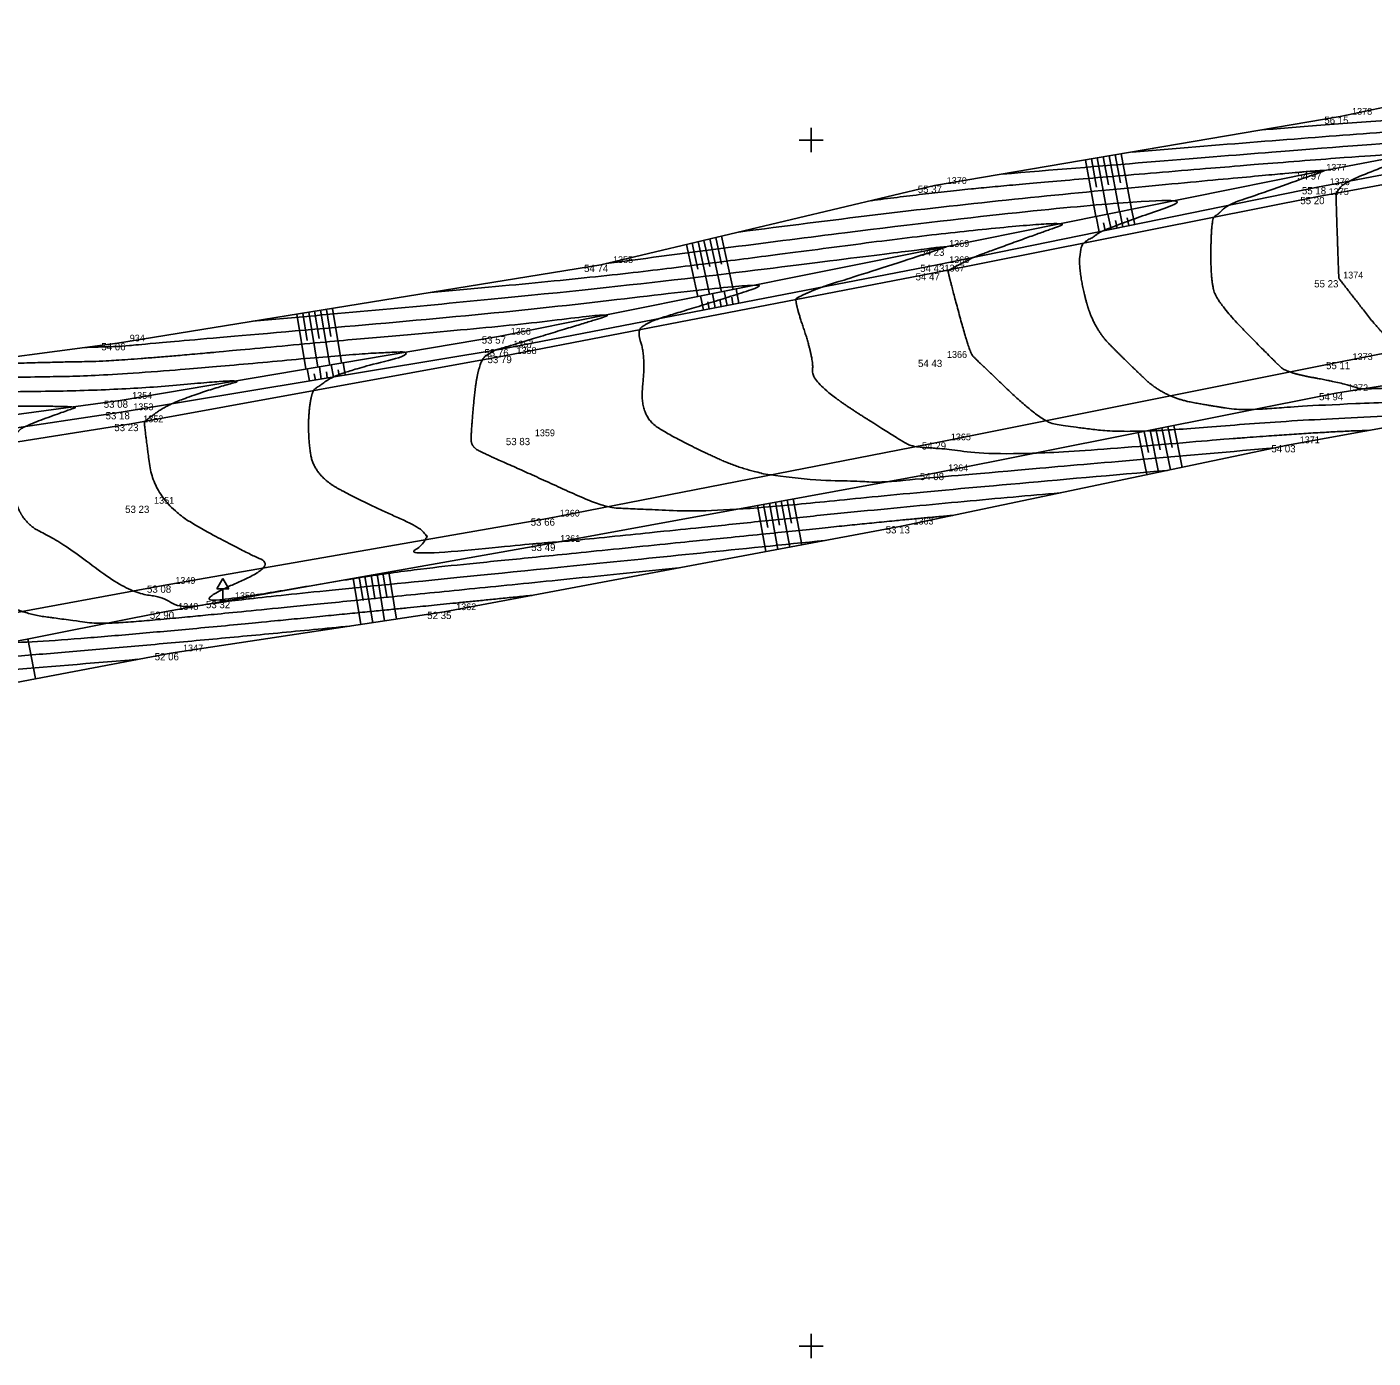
# Model space of a CAD drawing. Extents: x -704017 to -701500, y -1008977 to -1008450.
# Drawn here: x -702982.5 to -702926.7, y -1008850.5 to -1008795.3 of the extents above; entities that cross this region are included whole.
import ezdxf

# ---------------------------------------------------------------- set-up
doc = ezdxf.new("R2010")
doc.units = 0
for name, color, linetype in [('Z_body', 7, 'Continuous'), ('Z_body_cisla', 7, 'Continuous'), ('Z_body_vysky', 7, 'Continuous'), ('Z_dopravni_znaceni', 7, 'Continuous'), ('Z_hekt_sit', 7, 'Continuous'), ('Z_komunikace', 7, 'Continuous'), ('Z_teren_hrany_paty', 7, 'Continuous'), ('Z_vrstevnice_hlavni', 7, 'Continuous'), ('Z_vrstevnice_vedlejsi', 7, 'Continuous')]:
    doc.layers.add(name, color=color, linetype=linetype)

# ---------------------------------------------------------------- blocks, each defined once
blk = doc.blocks.new('POINT_DISPLAY')
blk.add_line((0, 0), (0, 0))
blk = doc.blocks.new('Z527')
for p, q in [((0, 0.93), (-0.25, 0.5)), ((0.25, 0.5), (0, 0.93)), ((-0.25, 0.5), (0.25, 0.5)), ((-0.13, 0), (0.13, 0)), ((0, 0), (0, 0.5))]:
    blk.add_line(p, q)

msp = doc.modelspace()

# ---------------------------------------------------------------- linework, layer by layer
at = {"layer": 'Z_hekt_sit'}
for p, q in [((-702950, -1008799.5), (-702950, -1008800.5)), ((-702950.5, -1008800), (-702949.5, -1008800)), ((-702950.5, -1008850), (-702949.5, -1008850)), ((-702950, -1008849.5), (-702950, -1008850.5))]:
    msp.add_line(p, q, dxfattribs=at)
at = {"layer": 'Z_komunikace'}
for p, q in [((-702929.05, -1008802.36), (-702913.6, -1008799.49)), ((-702944.97, -1008805.52), (-702929.05, -1008802.36)), ((-702962.71, -1008808.95), (-702944.97, -1008805.52)), ((-702928.06, -1008809.2), (-702911.73, -1008806)), ((-702978.18, -1008811.77), (-702962.71, -1008808.95)), ((-702944.71, -1008812.53), (-702928.06, -1008809.2)), ((-702992.24, -1008814), (-702978.18, -1008811.77)), ((-702960.92, -1008815.69), (-702944.71, -1008812.53)), ((-702976.85, -1008818.47), (-702960.92, -1008815.69)), ((-702991.16, -1008821.11), (-702976.85, -1008818.47))]:
    msp.add_line(p, q, dxfattribs=at)
at = {"layer": 'Z_teren_hrany_paty'}
for p, q in [((-702928.08, -1008799.03), (-702910.81, -1008795.31)), ((-702929.15, -1008801.34), (-702914.02, -1008798.5)), ((-702944.88, -1008801.89), (-702928.08, -1008799.03)), ((-702929.01, -1008801.95), (-702914.07, -1008799.1)), ((-702938.63, -1008800.83), (-702938.2, -1008803.17)), ((-702938.38, -1008800.78), (-702938.17, -1008801.95)), ((-702938.14, -1008800.74), (-702937.71, -1008803.07)), ((-702937.89, -1008800.7), (-702937.68, -1008801.86)), ((-702937.65, -1008800.66), (-702937.22, -1008802.97)), ((-702937.4, -1008800.62), (-702937.18, -1008801.77)), ((-702937.15, -1008800.57), (-702936.72, -1008802.87)), ((-702944.78, -1008804.5), (-702929.15, -1008801.34)), ((-702958.71, -1008805.17), (-702944.88, -1008801.89)), ((-702944.78, -1008805.17), (-702929.01, -1008801.95)), ((-702938.06, -1008803.8), (-702938.19, -1008803.17)), ((-702937.57, -1008803.7), (-702937.7, -1008803.07)), ((-702937.08, -1008803.6), (-702937.21, -1008802.97)), ((-702936.59, -1008803.5), (-702936.72, -1008802.87)), ((-702937.81, -1008803.75), (-702937.88, -1008803.43)), ((-702937.32, -1008803.65), (-702937.39, -1008803.33)), ((-702936.83, -1008803.55), (-702936.9, -1008803.23)), ((-702954.93, -1008804.27), (-702954.69, -1008805.36)), ((-702954.68, -1008804.21), (-702954.21, -1008806.39)), ((-702954.44, -1008804.16), (-702954.2, -1008805.25)), ((-702954.2, -1008804.1), (-702953.72, -1008806.29)), ((-702953.95, -1008804.04), (-702953.71, -1008805.14)), ((-702953.71, -1008803.98), (-702953.23, -1008806.19)), ((-702962.95, -1008808.14), (-702944.78, -1008804.5)), ((-702955.17, -1008804.33), (-702954.7, -1008806.49)), ((-702978.74, -1008808.42), (-702958.71, -1008805.17)), ((-702962.84, -1008808.67), (-702944.78, -1008805.17)), ((-702954.46, -1008807.05), (-702954.58, -1008806.46)), ((-702953.97, -1008806.95), (-702954.09, -1008806.36)), ((-702953.48, -1008806.86), (-702953.6, -1008806.27)), ((-702953.24, -1008806.81), (-702953.29, -1008806.51)), ((-702952.99, -1008806.76), (-702953.11, -1008806.17)), ((-702970.33, -1008807.06), (-702969.95, -1008809.33)), ((-702970.08, -1008807.02), (-702969.9, -1008808.15)), ((-702969.84, -1008806.98), (-702969.46, -1008809.24)), ((-702954.22, -1008807), (-702954.28, -1008806.71)), ((-702953.73, -1008806.9), (-702953.78, -1008806.61)), ((-702971.32, -1008807.22), (-702970.94, -1008809.49)), ((-702971.07, -1008807.18), (-702970.88, -1008808.31)), ((-702970.82, -1008807.14), (-702970.45, -1008809.41)), ((-702970.58, -1008807.1), (-702970.39, -1008808.23)), ((-702978.64, -1008810.8), (-702962.95, -1008808.14)), ((-702928.25, -1008810.49), (-702910.75, -1008807.72)), ((-702993.37, -1008810.37), (-702978.74, -1008808.42)), ((-702978.59, -1008811.28), (-702962.84, -1008808.67)), ((-702969.8, -1008809.82), (-702969.89, -1008809.32)), ((-702969.31, -1008809.74), (-702969.4, -1008809.23)), ((-702930.25, -1008812.65), (-702909.52, -1008808.87)), ((-702970.79, -1008809.99), (-702970.88, -1008809.48)), ((-702970.54, -1008809.95), (-702970.59, -1008809.69)), ((-702970.3, -1008809.91), (-702970.38, -1008809.4)), ((-702970.05, -1008809.86), (-702970.09, -1008809.61)), ((-702969.56, -1008809.78), (-702969.6, -1008809.53)), ((-702992.71, -1008812.69), (-702978.64, -1008810.8)), ((-702944.82, -1008813.8), (-702928.25, -1008810.49)), ((-702992.51, -1008813.37), (-702978.59, -1008811.28)), ((-702936.2, -1008812.08), (-702936.02, -1008812.95)), ((-702935.95, -1008812.03), (-702935.6, -1008813.77)), ((-702935.71, -1008811.98), (-702935.53, -1008812.85)), ((-702935.46, -1008811.93), (-702935.11, -1008813.67)), ((-702935.22, -1008811.88), (-702935.04, -1008812.75)), ((-702934.97, -1008811.83), (-702934.62, -1008813.57)), ((-702946.26, -1008816.01), (-702930.25, -1008812.65)), ((-702936.44, -1008812.13), (-702936.09, -1008813.87)), ((-702960.9, -1008816.74), (-702944.82, -1008813.8)), ((-702950.74, -1008814.88), (-702950.39, -1008816.78)), ((-702952.22, -1008815.15), (-702951.87, -1008817.06)), ((-702951.97, -1008815.11), (-702951.8, -1008816.06)), ((-702951.73, -1008815.06), (-702951.38, -1008816.97)), ((-702951.48, -1008815.02), (-702951.31, -1008815.97)), ((-702951.24, -1008814.97), (-702950.88, -1008816.88)), ((-702950.99, -1008814.93), (-702950.81, -1008815.88)), ((-702965.21, -1008819.56), (-702946.26, -1008816.01)), ((-702976.73, -1008819.55), (-702960.9, -1008816.74)), ((-702968.98, -1008818.17), (-702968.66, -1008820.08)), ((-702968.73, -1008818.13), (-702968.57, -1008819.09)), ((-702968.49, -1008818.09), (-702968.17, -1008820.01)), ((-702968.24, -1008818.04), (-702968.08, -1008819.01)), ((-702967.99, -1008818), (-702967.68, -1008819.93)), ((-702967.75, -1008817.96), (-702967.59, -1008818.93)), ((-702967.5, -1008817.91), (-702967.18, -1008819.86)), ((-702990.94, -1008822.36), (-702976.73, -1008819.55)), ((-702976.53, -1008821.27), (-702965.21, -1008819.56)), ((-702982.46, -1008820.68), (-702982.14, -1008822.33)), ((-702990.66, -1008823.95), (-702976.53, -1008821.27))]:
    msp.add_line(p, q, dxfattribs=at)
at = {"layer": 'Z_vrstevnice_hlavni'}
for points in [[(-702931.311, -1008799.58), (-702928.216, -1008799.324), (-702918.494, -1008798.669), (-702913.865, -1008798.346), (-702913.645, -1008798.349), (-702913.144, -1008798.32), (-702913.224, -1008798.363), (-702914.039, -1008798.733), (-702915.525, -1008799.316), (-702915.837, -1008799.437), (-702915.881, -1008799.494), (-702916.308, -1008799.993), (-702916.286, -1008800.633), (-702915.86, -1008803.341), (-702913.82, -1008805.976), (-702913.526, -1008806.352), (-702913.283, -1008806.422), (-702910.96, -1008807.351), (-702910.428, -1008807.61), (-702910.375, -1008807.625), (-702904.671, -1008807.152), (-702902.141, -1008807.086)], [(-702953.002, -1008803.816), (-702944.848, -1008802.737), (-702930.33, -1008801.381), (-702929.123, -1008801.281), (-702928.677, -1008801.251), (-702928.753, -1008801.281), (-702929.13, -1008801.427), (-702931.998, -1008802.433), (-702932.795, -1008802.723), (-702933.136, -1008803.09), (-702933.412, -1008803.226), (-702933.449, -1008805.722), (-702933.171, -1008806.759), (-702930.779, -1008809.185), (-702930.294, -1008809.647), (-702928.183, -1008810.035), (-702927.403, -1008810.26), (-702927.231, -1008810.329), (-702925.696, -1008810.269), (-702915.355, -1008809.934)], [(-702980.07, -1008808.597), (-702979.233, -1008808.571), (-702978.734, -1008808.566), (-702976.807, -1008808.386), (-702961.392, -1008807.048), (-702951.112, -1008805.768), (-702953.865, -1008806.655), (-702956.371, -1008807.416), (-702956.799, -1008807.605), (-702957.231, -1008807.891), (-702956.856, -1008809.003), (-702957.111, -1008811.432), (-702955.579, -1008812.417), (-702952.172, -1008813.985), (-702947.887, -1008814.16), (-702947, -1008814.199), (-702944.941, -1008813.986), (-702930.784, -1008812.762)], [(-703002.226, -1008811.382), (-702996.667, -1008811.309), (-702993.116, -1008811.262), (-702987.451, -1008811.082), (-702980.203, -1008811.01), (-702980.816, -1008811.203), (-702982.698, -1008811.897), (-702982.901, -1008812.139), (-702983.396, -1008812.597), (-702983.113, -1008814.73), (-702982.519, -1008815.989), (-702981.087, -1008816.648), (-702978.337, -1008818.744), (-702976.797, -1008818.95), (-702976.17, -1008819.445), (-702974.047, -1008819.074), (-702962.753, -1008817.952), (-702949.418, -1008816.602)], [(-703019.06, -1008814.604), (-703017.54, -1008814.633), (-703015.28, -1008814.438), (-703011.397, -1008813.742), (-703004.908, -1008813.657), (-702998.903, -1008813.578), (-703000.519, -1008814.121), (-703002.44, -1008814.789), (-703003.378, -1008815.464), (-703003.548, -1008815.732), (-702998.004, -1008820.258), (-702997.695, -1008821.268), (-702996.146, -1008822.171), (-702993.495, -1008822.563), (-702992.572, -1008822.684), (-702991.407, -1008822.66), (-702991.346, -1008822.668), (-702990.898, -1008822.601), (-702977.897, -1008821.529)]]:
    msp.add_open_spline(points, degree=2, dxfattribs=at)
at = {"layer": 'Z_vrstevnice_vedlejsi'}
for points in [[(-702936.695, -1008800.497), (-702928.443, -1008799.813), (-702916.857, -1008799.033), (-702918.832, -1008799.807), (-702919.853, -1008800.203), (-702919.996, -1008800.39), (-702920.29, -1008800.733), (-702920.235, -1008802.314), (-702919.948, -1008804.143), (-702918.57, -1008805.922), (-702917.609, -1008807.152), (-702916.813, -1008807.382), (-702914.488, -1008808.312), (-702910.291, -1008808.149), (-702906.626, -1008807.844), (-702905.116, -1008807.805)], [(-702942.08, -1008801.413), (-702928.669, -1008800.302), (-702920.797, -1008799.772), (-702922.139, -1008800.299), (-702923.869, -1008800.969), (-702924.112, -1008801.285), (-702924.272, -1008801.472), (-702924.185, -1008803.995), (-702924.035, -1008804.944), (-702923.32, -1008805.868), (-702921.691, -1008807.952), (-702920.343, -1008808.341), (-702918.735, -1008808.984), (-702909.77, -1008808.636), (-702908.582, -1008808.537), (-702908.092, -1008808.525)], [(-702947.514, -1008802.515), (-702944.869, -1008802.165), (-702940.161, -1008801.725), (-702928.896, -1008800.792), (-702924.737, -1008800.512), (-702925.446, -1008800.79), (-702927.885, -1008801.735), (-702928.227, -1008802.181), (-702928.254, -1008802.212), (-702928.134, -1008805.676), (-702928.123, -1008805.746), (-702928.07, -1008805.814), (-702925.774, -1008808.752), (-702923.873, -1008809.3), (-702922.983, -1008809.656), (-702915.054, -1008809.349), (-702911.516, -1008809.234)], [(-702958.49, -1008805.118), (-702944.826, -1008803.309), (-702933.797, -1008802.279), (-702936.148, -1008803.104), (-702938.051, -1008803.796), (-702938.243, -1008804.002), (-702938.864, -1008804.308), (-702938.884, -1008805.627), (-702938.302, -1008807.79), (-702936.959, -1008809.152), (-702935.37, -1008810.662), (-702933.061, -1008811.086), (-702931.911, -1008811.221), (-702928.668, -1008810.941), (-702919.194, -1008810.634)], [(-702965.779, -1008806.317), (-702959.58, -1008805.779), (-702952.155, -1008804.855), (-702944.804, -1008803.882), (-702939.077, -1008803.347), (-702940.298, -1008803.775), (-702943.308, -1008804.869), (-702943.35, -1008804.915), (-702944.316, -1008805.39), (-702944.318, -1008805.531), (-702943.433, -1008808.821), (-702943.14, -1008809.119), (-702940.446, -1008811.677), (-702939.392, -1008811.871), (-702936.728, -1008812.183), (-702929.217, -1008811.534), (-702923.033, -1008811.334)], [(-702973.143, -1008807.512), (-702960.486, -1008806.414), (-702945.326, -1008804.526), (-702944.782, -1008804.454), (-702944.358, -1008804.415), (-702944.448, -1008804.446), (-702944.78, -1008804.567), (-702948.583, -1008805.792), (-702949.632, -1008806.11), (-702950.507, -1008806.496), (-702950.709, -1008806.63), (-702949.888, -1008809.065), (-702949.994, -1008810.082), (-702946.209, -1008812.514), (-702945.739, -1008812.731), (-702944.731, -1008812.772), (-702941.545, -1008813.146), (-702929.766, -1008812.128), (-702926.872, -1008812.034)], [(-702985.612, -1008809.336), (-702981.287, -1008809.199), (-702978.708, -1008809.173), (-702968.75, -1008808.243), (-702962.298, -1008807.683), (-702957.995, -1008807.147), (-702959.147, -1008807.518), (-702962.846, -1008808.642), (-702963.072, -1008808.701), (-702963.112, -1008808.715), (-702963.129, -1008808.728), (-702963.815, -1008809.151), (-702964.114, -1008812.273), (-702964.054, -1008812.725), (-702963.539, -1008813.003), (-702961.465, -1008813.922), (-702958.604, -1008815.239), (-702957.47, -1008815.285), (-702953.814, -1008815.444), (-702945.32, -1008814.568), (-702935.231, -1008813.695)], [(-702991.153, -1008810.075), (-702983.342, -1008809.827), (-702978.683, -1008809.78), (-702965.191, -1008808.52), (-702968.881, -1008809.484), (-702969.9, -1008809.84), (-702970.365, -1008810.191), (-702970.721, -1008810.41), (-702970.877, -1008812.031), (-702970.629, -1008813.896), (-702968.506, -1008815.043), (-702965.314, -1008816.457), (-702967.254, -1008817.299), (-702960.901, -1008816.678), (-702960.627, -1008816.69), (-702945.699, -1008815.149), (-702939.678, -1008814.629)], [(-702996.691, -1008810.749), (-702994.606, -1008810.722), (-702993.275, -1008810.705), (-702985.396, -1008810.455), (-702978.657, -1008810.387), (-702973.197, -1008809.877), (-702974.69, -1008810.268), (-702976.689, -1008810.965), (-702977.601, -1008811.653), (-702977.628, -1008811.669), (-702977.639, -1008811.789), (-702977.204, -1008815.066), (-702973.473, -1008817.083), (-702972.181, -1008817.655), (-702975.1, -1008818.923), (-702974.772, -1008819.183), (-702967.339, -1008817.883), (-702961.807, -1008817.334), (-702951.14, -1008816.253), (-702946.078, -1008815.731), (-702944.125, -1008815.562)], [(-703007.762, -1008812.014), (-702998.727, -1008811.896), (-702992.958, -1008811.82), (-702989.505, -1008811.71), (-702985.089, -1008811.666), (-702987.615, -1008812.463), (-702988.402, -1008812.753), (-702988.887, -1008813.332), (-702989.065, -1008813.496), (-702988.964, -1008814.262), (-702987.725, -1008816.889), (-702984.737, -1008818.264), (-702982.983, -1008819.601), (-702980.399, -1008819.947), (-702979.394, -1008820.077), (-702976.694, -1008819.857), (-702973.588, -1008819.553), (-702963.698, -1008818.571), (-702955.492, -1008817.739)], [(-703012.868, -1008812.766), (-703012.118, -1008812.631), (-703000.787, -1008812.483), (-702992.799, -1008812.378), (-702991.56, -1008812.338), (-702989.974, -1008812.323), (-702992.577, -1008813.143), (-702993.73, -1008813.544), (-702993.845, -1008813.627), (-702994.279, -1008814.312), (-702993.279, -1008815.128), (-702992.418, -1008817.943), (-702991.738, -1008818.339), (-702988.386, -1008819.881), (-702987.629, -1008820.459), (-702986.513, -1008820.608), (-702983.835, -1008820.955), (-702976.635, -1008820.369), (-702968.352, -1008819.557), (-702964.643, -1008819.189), (-702961.566, -1008818.877)], [(-703016.258, -1008813.994), (-703011.757, -1008813.186), (-703002.848, -1008813.07), (-702994.602, -1008812.961), (-702995.096, -1008813.127), (-702998.085, -1008814.167), (-702998.612, -1008814.546), (-702998.914, -1008815.022), (-702995.642, -1008817.693), (-702995.056, -1008819.605), (-702992.125, -1008821.315), (-702991.097, -1008821.467), (-702988.276, -1008821.833), (-702976.575, -1008820.881), (-702969.113, -1008820.15)]]:
    msp.add_open_spline(points, degree=2, dxfattribs=at)

# ---------------------------------------------------------------- block references
at = {"layer": 'Z_body'}
for p in [(-702928.08, -1008799.03), (-702929.15, -1008801.34), (-702944.88, -1008801.89), (-702929.01, -1008801.95), (-702929.05, -1008802.36), (-702944.78, -1008804.5), (-702958.71, -1008805.17), (-702944.78, -1008805.17), (-702944.97, -1008805.52), (-702928.45, -1008805.81), (-702962.95, -1008808.14), (-702978.74, -1008808.42), (-702962.84, -1008808.67), (-702962.71, -1008808.95), (-702944.87, -1008809.11), (-702928.06, -1008809.2), (-702978.64, -1008810.8), (-702928.25, -1008810.49), (-702978.59, -1008811.28), (-702978.18, -1008811.77), (-702961.95, -1008812.35), (-702944.71, -1008812.53), (-702930.25, -1008812.65), (-702944.82, -1008813.8), (-702977.73, -1008815.16), (-702960.92, -1008815.69), (-702946.26, -1008816.01), (-702960.9, -1008816.74), (-702976.85, -1008818.47), (-702974.38, -1008819.11), (-702976.73, -1008819.55), (-702965.21, -1008819.56), (-702976.53, -1008821.27)]:
    msp.add_blockref('POINT_DISPLAY', p, dxfattribs=at)
at = {"layer": 'Z_dopravni_znaceni'}
msp.add_blockref('Z527', (-702974.38, -1008819.11), dxfattribs=at)

# ---------------------------------------------------------------- texts
at = {"layer": 'Z_body_cisla'}
for s, p in [('1378', (-702927.58, -1008798.95)), ('1377', (-702928.65, -1008801.27)), ('1370', (-702944.38, -1008801.82)), ('1375', (-702928.55, -1008802.28)), ('1376', (-702928.51, -1008801.87)), ('1369', (-702944.28, -1008804.43)), ('1355', (-702958.21, -1008805.1)), ('1368', (-702944.28, -1008805.1)), ('1367', (-702944.47, -1008805.45)), ('1374', (-702927.95, -1008805.74)), ('934', (-702978.24, -1008808.35)), ('1356', (-702962.45, -1008808.07)), ('1357', (-702962.34, -1008808.6)), ('1358', (-702962.21, -1008808.87)), ('1366', (-702944.37, -1008809.03)), ('1373', (-702927.56, -1008809.12)), ('1372', (-702927.75, -1008810.41)), ('1354', (-702978.14, -1008810.73)), ('1353', (-702978.09, -1008811.2)), ('1352', (-702977.68, -1008811.7)), ('1359', (-702961.45, -1008812.28)), ('1365', (-702944.21, -1008812.45)), ('1371', (-702929.75, -1008812.57)), ('1364', (-702944.32, -1008813.73)), ('1351', (-702977.23, -1008815.08)), ('1360', (-702960.42, -1008815.61)), ('1363', (-702945.76, -1008815.94)), ('1361', (-702960.4, -1008816.66)), ('1349', (-702976.35, -1008818.4)), ('1350', (-702973.88, -1008819.03)), ('1348', (-702976.23, -1008819.48)), ('1362', (-702964.71, -1008819.49)), ('1347', (-702976.03, -1008821.2))]:
    msp.add_text(s, height=0.28, dxfattribs=at).set_placement(p)
at = {"layer": 'Z_body_vysky'}
for s, p in [('56 15', (-702928.73, -1008799.33)), ('54 97', (-702929.85, -1008801.64)), ('55 37', (-702945.58, -1008802.19)), ('55 18', (-702929.66, -1008802.25)), ('55 20', (-702929.725, -1008802.66)), ('54 23', (-702945.48, -1008804.8)), ('54 74', (-702959.41, -1008805.47)), ('54 43', (-702945.48, -1008805.47)), ('54 47', (-702945.67, -1008805.82)), ('55 23', (-702929.15, -1008806.11)), ('53 57', (-702963.65, -1008808.44)), ('54 06', (-702979.415, -1008808.72)), ('53 76', (-702963.54, -1008808.97)), ('53 79', (-702963.41, -1008809.25)), ('54 43', (-702945.57, -1008809.41)), ('55 11', (-702928.66, -1008809.5)), ('53 08', (-702979.315, -1008811.1)), ('54 94', (-702928.95, -1008810.79)), ('53 18', (-702979.24, -1008811.58)), ('53 23', (-702978.88, -1008812.07)), ('53 83', (-702962.65, -1008812.65)), ('54 29', (-702945.41, -1008812.83)), ('54 03', (-702930.925, -1008812.95)), ('54 08', (-702945.495, -1008814.1)), ('53 23', (-702978.43, -1008815.46)), ('53 66', (-702961.62, -1008815.99)), ('53 13', (-702946.91, -1008816.31)), ('53 49', (-702961.6, -1008817.04)), ('53 08', (-702977.525, -1008818.77)), ('53 32', (-702975.08, -1008819.41)), ('52 90', (-702977.405, -1008819.85)), ('52 35', (-702965.91, -1008819.86)), ('52 06', (-702977.205, -1008821.57))]:
    msp.add_text(s, height=0.3, dxfattribs=at).set_placement(p)

doc.saveas('drawing.dxf')
